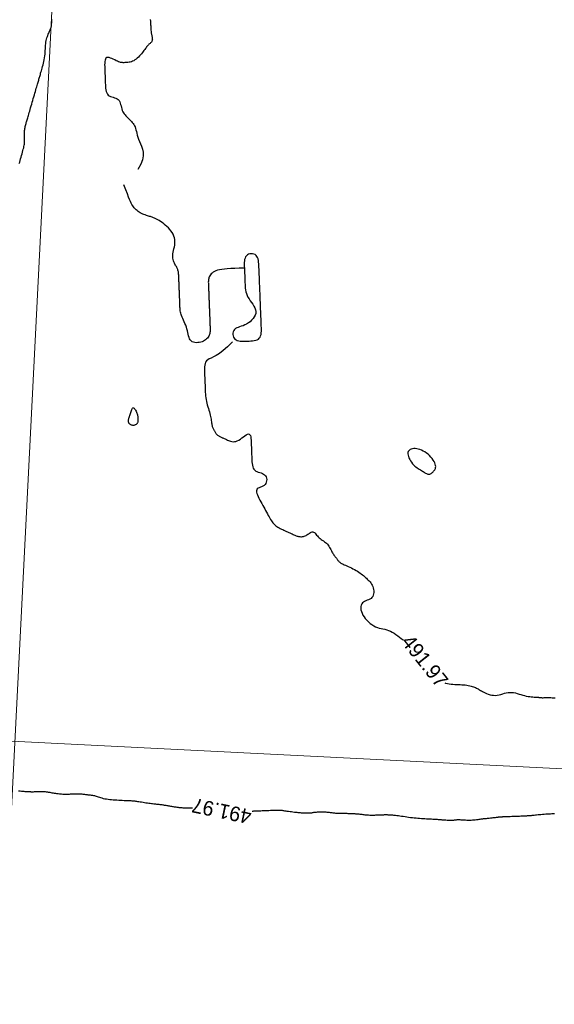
# Model space of a CAD drawing. Header units: millimetres. Extents: x 32690613 to 32693367, y 5343692 to 5344708.
# Tile 421 of 656: x 32692677 to 32692714, y 5344050 to 5344117. Entities that reach past the tile are written whole.
import ezdxf
from ezdxf.enums import TextEntityAlignment as Align

# ---------------------------------------------------------------- set-up
doc = ezdxf.new("R2010")
doc.units = ezdxf.units.MM
doc.header["$LTSCALE"] = 20
doc.layers.get('0').update_dxf_attribs({"lineweight": 18})
doc.layers.get('Defpoints').update_dxf_attribs({"color": 11, "lineweight": 18})
doc.layers.add('02-DGM_HL_492.00', color=82, linetype='Continuous')

# ---------------------------------------------------------------- blocks, each defined once
blk = doc.blocks.new('A$C78070446')
for p, q in [((4469989.147, 5343046.051), (4469922.857, 5342307.181)), ((4469470.041, 5342631.206), (4470219.624, 5342563.955))]:
    blk.add_line(p, q)

msp = doc.modelspace()

# ---------------------------------------------------------------- linework, layer by layer
at = {"layer": '02-DGM_HL_492.00', "elevation": 492, "flags": 128}
for points in [[(32692676.979, 5344107.594), (32692677.008, 5344107.693), (32692677.038, 5344107.798), (32692677.069, 5344107.906), (32692677.102, 5344108.019), (32692677.135, 5344108.133), (32692677.168, 5344108.248), (32692677.199, 5344108.361), (32692677.229, 5344108.471), (32692677.256, 5344108.576), (32692677.28, 5344108.674), (32692677.3, 5344108.763), (32692677.315, 5344108.842), (32692677.326, 5344108.913), (32692677.334, 5344108.977), (32692677.338, 5344109.036), (32692677.34, 5344109.092), (32692677.34, 5344109.148), (32692677.338, 5344109.205), (32692677.336, 5344109.265), (32692677.334, 5344109.33), (32692677.331, 5344109.399), (32692677.329, 5344109.471), (32692677.328, 5344109.546), (32692677.329, 5344109.622), (32692677.331, 5344109.699), (32692677.335, 5344109.775), (32692677.341, 5344109.849), (32692677.35, 5344109.921), (32692677.361, 5344109.991), (32692677.374, 5344110.059), (32692677.389, 5344110.125), (32692677.406, 5344110.191), (32692677.423, 5344110.255), (32692677.441, 5344110.318), (32692677.459, 5344110.382), (32692677.478, 5344110.445), (32692677.496, 5344110.51), (32692677.516, 5344110.576), (32692677.536, 5344110.645), (32692677.557, 5344110.719), (32692677.58, 5344110.797), (32692677.604, 5344110.881), (32692677.631, 5344110.972), (32692677.659, 5344111.071), (32692677.69, 5344111.176), (32692677.722, 5344111.288), (32692677.756, 5344111.405), (32692677.791, 5344111.525), (32692677.827, 5344111.648), (32692677.864, 5344111.774), (32692677.9, 5344111.9), (32692677.937, 5344112.026), (32692677.973, 5344112.152), (32692678.009, 5344112.275), (32692678.044, 5344112.396), (32692678.078, 5344112.512), (32692678.11, 5344112.624), (32692678.141, 5344112.729), (32692678.17, 5344112.828), (32692678.196, 5344112.919), (32692678.221, 5344113.003), (32692678.243, 5344113.082), (32692678.265, 5344113.155), (32692678.285, 5344113.224), (32692678.304, 5344113.291), (32692678.323, 5344113.355), (32692678.341, 5344113.418), (32692678.36, 5344113.482), (32692678.378, 5344113.546), (32692678.398, 5344113.613), (32692678.418, 5344113.682), (32692678.439, 5344113.755), (32692678.462, 5344113.834), (32692678.486, 5344113.918), (32692678.513, 5344114.009), (32692678.541, 5344114.108), (32692678.571, 5344114.213), (32692678.602, 5344114.325), (32692678.631, 5344114.441), (32692678.66, 5344114.561), (32692678.686, 5344114.684), (32692678.708, 5344114.809), (32692678.727, 5344114.935), (32692678.74, 5344115.06), (32692678.75, 5344115.185), (32692678.757, 5344115.308), (32692678.763, 5344115.43), (32692678.769, 5344115.548), (32692678.777, 5344115.664), (32692678.787, 5344115.775), (32692678.801, 5344115.883), (32692678.82, 5344115.985), (32692678.844, 5344116.082), (32692678.871, 5344116.175), (32692678.901, 5344116.262), (32692678.932, 5344116.344), (32692678.964, 5344116.421), (32692678.995, 5344116.492), (32692679.025, 5344116.559), (32692679.052, 5344116.62), (32692679.077, 5344116.677), (32692679.1, 5344116.73), (32692679.12, 5344116.781), (32692679.138, 5344116.831), (32692679.153, 5344116.88), (32692679.165, 5344116.93), (32692679.175, 5344116.982), (32692679.182, 5344117.035), (32692679.187, 5344117.091), (32692679.191, 5344117.149), (32692679.194, 5344117.208), (32692679.197, 5344117.269), (32692679.2, 5344117.33), (32692679.205, 5344117.393), (32692679.212, 5344117.456)], [(32692685.912, 5344117.436), (32692685.924, 5344117.404), (32692685.933, 5344117.37), (32692685.939, 5344117.333), (32692685.944, 5344117.292), (32692685.947, 5344117.246), (32692685.95, 5344117.194), (32692685.952, 5344117.135), (32692685.955, 5344117.069), (32692685.958, 5344116.997), (32692685.961, 5344116.921), (32692685.965, 5344116.844), (32692685.97, 5344116.766), (32692685.975, 5344116.69), (32692685.981, 5344116.619), (32692685.989, 5344116.553), (32692685.997, 5344116.494), (32692686.006, 5344116.442), (32692686.015, 5344116.396), (32692686.024, 5344116.354), (32692686.033, 5344116.316), (32692686.042, 5344116.279), (32692686.05, 5344116.244), (32692686.058, 5344116.208), (32692686.064, 5344116.171), (32692686.068, 5344116.133), (32692686.07, 5344116.095), (32692686.069, 5344116.057), (32692686.065, 5344116.02), (32692686.057, 5344115.983), (32692686.044, 5344115.948), (32692686.027, 5344115.915), (32692686.005, 5344115.884), (32692685.979, 5344115.854), (32692685.948, 5344115.825), (32692685.914, 5344115.796), (32692685.877, 5344115.765), (32692685.839, 5344115.732), (32692685.8, 5344115.695), (32692685.76, 5344115.654), (32692685.72, 5344115.608), (32692685.679, 5344115.558), (32692685.638, 5344115.502), (32692685.594, 5344115.443), (32692685.548, 5344115.379), (32692685.499, 5344115.312), (32692685.447, 5344115.241), (32692685.389, 5344115.167), (32692685.327, 5344115.091), (32692685.261, 5344115.013), (32692685.19, 5344114.936), (32692685.116, 5344114.861), (32692685.04, 5344114.79), (32692684.961, 5344114.724), (32692684.881, 5344114.666), (32692684.799, 5344114.616), (32692684.718, 5344114.576), (32692684.636, 5344114.545), (32692684.556, 5344114.522), (32692684.477, 5344114.506), (32692684.401, 5344114.495), (32692684.328, 5344114.488), (32692684.258, 5344114.484), (32692684.193, 5344114.481), (32692684.133, 5344114.479), (32692684.076, 5344114.478), (32692684.02, 5344114.48), (32692683.964, 5344114.486), (32692683.904, 5344114.497), (32692683.84, 5344114.514), (32692683.769, 5344114.539), (32692683.689, 5344114.573), (32692683.599, 5344114.615), (32692683.502, 5344114.663), (32692683.401, 5344114.713), (32692683.3, 5344114.759), (32692683.201, 5344114.797), (32692683.109, 5344114.824), (32692683.026, 5344114.833), (32692682.957, 5344114.822), (32692682.903, 5344114.787), (32692682.864, 5344114.729), (32692682.837, 5344114.652), (32692682.821, 5344114.56), (32692682.813, 5344114.454), (32692682.811, 5344114.339), (32692682.814, 5344114.218), (32692682.818, 5344114.094), (32692682.823, 5344113.969), (32692682.828, 5344113.844), (32692682.833, 5344113.719), (32692682.838, 5344113.594), (32692682.843, 5344113.469), (32692682.848, 5344113.344), (32692682.852, 5344113.219), (32692682.857, 5344113.095), (32692682.863, 5344112.97), (32692682.87, 5344112.847), (32692682.88, 5344112.729), (32692682.897, 5344112.617), (32692682.921, 5344112.512), (32692682.954, 5344112.418), (32692682.999, 5344112.336), (32692683.056, 5344112.268), (32692683.128, 5344112.216), (32692683.211, 5344112.175), (32692683.302, 5344112.143), (32692683.396, 5344112.115), (32692683.49, 5344112.087), (32692683.581, 5344112.054), (32692683.664, 5344112.014), (32692683.736, 5344111.961), (32692683.793, 5344111.894), (32692683.839, 5344111.813), (32692683.875, 5344111.722), (32692683.905, 5344111.624), (32692683.931, 5344111.522), (32692683.956, 5344111.419), (32692683.983, 5344111.318), (32692684.015, 5344111.222), (32692684.053, 5344111.133), (32692684.098, 5344111.052), (32692684.149, 5344110.976), (32692684.204, 5344110.906), (32692684.263, 5344110.84), (32692684.325, 5344110.776), (32692684.389, 5344110.715), (32692684.454, 5344110.655), (32692684.519, 5344110.595), (32692684.582, 5344110.534), (32692684.644, 5344110.47), (32692684.703, 5344110.404), (32692684.759, 5344110.334), (32692684.809, 5344110.258), (32692684.854, 5344110.177), (32692684.893, 5344110.088), (32692684.925, 5344109.992), (32692684.952, 5344109.887), (32692684.977, 5344109.775), (32692685.004, 5344109.655), (32692685.035, 5344109.527), (32692685.073, 5344109.392), (32692685.121, 5344109.249), (32692685.182, 5344109.099), (32692685.256, 5344108.941), (32692685.333, 5344108.77), (32692685.398, 5344108.581), (32692685.44, 5344108.369), (32692685.443, 5344108.128), (32692685.395, 5344107.852), (32692685.282, 5344107.537), (32692685.09, 5344107.177)], [(32692692.358, 5344100.456), (32692692.006, 5344100.442), (32692691.697, 5344100.429), (32692691.427, 5344100.415), (32692691.193, 5344100.4), (32692690.989, 5344100.382), (32692690.814, 5344100.36), (32692690.662, 5344100.334), (32692690.529, 5344100.301), (32692690.413, 5344100.261), (32692690.312, 5344100.216), (32692690.225, 5344100.164), (32692690.151, 5344100.109), (32692690.089, 5344100.05), (32692690.037, 5344099.989), (32692689.996, 5344099.926), (32692689.963, 5344099.862), (32692689.938, 5344099.798), (32692689.919, 5344099.735), (32692689.907, 5344099.672), (32692689.9, 5344099.609), (32692689.896, 5344099.547), (32692689.895, 5344099.484), (32692689.897, 5344099.421), (32692689.899, 5344099.359), (32692689.901, 5344099.297), (32692689.904, 5344099.234), (32692689.906, 5344099.172), (32692689.909, 5344099.109), (32692689.911, 5344099.047), (32692689.914, 5344098.984), (32692689.916, 5344098.922), (32692689.919, 5344098.859), (32692689.921, 5344098.797), (32692689.923, 5344098.734), (32692689.926, 5344098.672), (32692689.928, 5344098.61), (32692689.931, 5344098.547), (32692689.933, 5344098.485), (32692689.936, 5344098.422), (32692689.938, 5344098.36), (32692689.94, 5344098.297), (32692689.943, 5344098.235), (32692689.945, 5344098.172), (32692689.948, 5344098.11), (32692689.95, 5344098.047), (32692689.953, 5344097.985), (32692689.955, 5344097.923), (32692689.958, 5344097.86), (32692689.96, 5344097.798), (32692689.962, 5344097.735), (32692689.965, 5344097.673), (32692689.967, 5344097.61), (32692689.97, 5344097.548), (32692689.972, 5344097.485), (32692689.975, 5344097.423), (32692689.977, 5344097.361), (32692689.98, 5344097.298), (32692689.982, 5344097.236), (32692689.984, 5344097.173), (32692689.987, 5344097.111), (32692689.989, 5344097.048), (32692689.992, 5344096.986), (32692689.994, 5344096.923), (32692689.997, 5344096.861), (32692689.999, 5344096.798), (32692690.001, 5344096.736), (32692690.004, 5344096.674), (32692690.006, 5344096.611), (32692690.009, 5344096.549), (32692690.011, 5344096.486), (32692690.014, 5344096.424), (32692690.016, 5344096.361), (32692690.018, 5344096.299), (32692690.02, 5344096.236), (32692690.019, 5344096.174), (32692690.015, 5344096.111), (32692690.008, 5344096.048), (32692689.996, 5344095.985), (32692689.977, 5344095.922), (32692689.952, 5344095.858), (32692689.92, 5344095.795), (32692689.879, 5344095.732), (32692689.831, 5344095.67), (32692689.774, 5344095.612), (32692689.71, 5344095.557), (32692689.638, 5344095.506), (32692689.557, 5344095.461), (32692689.469, 5344095.423), (32692689.373, 5344095.392), (32692689.272, 5344095.369), (32692689.168, 5344095.357), (32692689.065, 5344095.355), (32692688.966, 5344095.365), (32692688.872, 5344095.387), (32692688.788, 5344095.424), (32692688.716, 5344095.477), (32692688.658, 5344095.544), (32692688.613, 5344095.626), (32692688.576, 5344095.72), (32692688.546, 5344095.824), (32692688.52, 5344095.936), (32692688.494, 5344096.054), (32692688.467, 5344096.176), (32692688.434, 5344096.299), (32692688.394, 5344096.423), (32692688.349, 5344096.545), (32692688.299, 5344096.665), (32692688.248, 5344096.782), (32692688.197, 5344096.895), (32692688.148, 5344097.004), (32692688.104, 5344097.106), (32692688.065, 5344097.202), (32692688.034, 5344097.291), (32692688.01, 5344097.374), (32692687.992, 5344097.45), (32692687.98, 5344097.522), (32692687.971, 5344097.59), (32692687.965, 5344097.656), (32692687.962, 5344097.719), (32692687.959, 5344097.782), (32692687.957, 5344097.844), (32692687.954, 5344097.907), (32692687.952, 5344097.969), (32692687.949, 5344098.032), (32692687.947, 5344098.094), (32692687.944, 5344098.157), (32692687.942, 5344098.219), (32692687.94, 5344098.282), (32692687.937, 5344098.344), (32692687.935, 5344098.407), (32692687.932, 5344098.469), (32692687.93, 5344098.531), (32692687.927, 5344098.594), (32692687.925, 5344098.656), (32692687.922, 5344098.719), (32692687.92, 5344098.781), (32692687.918, 5344098.844), (32692687.915, 5344098.906), (32692687.913, 5344098.969), (32692687.91, 5344099.031), (32692687.908, 5344099.094), (32692687.905, 5344099.156), (32692687.903, 5344099.218), (32692687.901, 5344099.281), (32692687.898, 5344099.343), (32692687.896, 5344099.406), (32692687.893, 5344099.468), (32692687.891, 5344099.531), (32692687.888, 5344099.593), (32692687.886, 5344099.656), (32692687.883, 5344099.718), (32692687.881, 5344099.781), (32692687.878, 5344099.843), (32692687.876, 5344099.905), (32692687.872, 5344099.966), (32692687.868, 5344100.027), (32692687.862, 5344100.086), (32692687.855, 5344100.143), (32692687.846, 5344100.198), (32692687.835, 5344100.251), (32692687.821, 5344100.302), (32692687.805, 5344100.35), (32692687.786, 5344100.398), (32692687.765, 5344100.447), (32692687.741, 5344100.496), (32692687.714, 5344100.548), (32692687.684, 5344100.602), (32692687.652, 5344100.661), (32692687.617, 5344100.725), (32692687.582, 5344100.794), (32692687.547, 5344100.868), (32692687.516, 5344100.948), (32692687.489, 5344101.033), (32692687.47, 5344101.123), (32692687.459, 5344101.219), (32692687.459, 5344101.321), (32692687.472, 5344101.428), (32692687.493, 5344101.54), (32692687.52, 5344101.656), (32692687.549, 5344101.776), (32692687.577, 5344101.898), (32692687.6, 5344102.022), (32692687.615, 5344102.147), (32692687.617, 5344102.272), (32692687.604, 5344102.397), (32692687.577, 5344102.52), (32692687.536, 5344102.641), (32692687.483, 5344102.76), (32692687.418, 5344102.876), (32692687.343, 5344102.989), (32692687.257, 5344103.096), (32692687.164, 5344103.2), (32692687.062, 5344103.297), (32692686.956, 5344103.389), (32692686.847, 5344103.474), (32692686.738, 5344103.553), (32692686.631, 5344103.625), (32692686.529, 5344103.689), (32692686.434, 5344103.745), (32692686.348, 5344103.793), (32692686.274, 5344103.833), (32692686.209, 5344103.865), (32692686.152, 5344103.892), (32692686.098, 5344103.914), (32692686.047, 5344103.933), (32692685.996, 5344103.949), (32692685.942, 5344103.966), (32692685.882, 5344103.983), (32692685.815, 5344104.003), (32692685.742, 5344104.025), (32692685.663, 5344104.05), (32692685.581, 5344104.078), (32692685.497, 5344104.109), (32692685.413, 5344104.143), (32692685.329, 5344104.181), (32692685.247, 5344104.223), (32692685.169, 5344104.269), (32692685.095, 5344104.318), (32692685.024, 5344104.372), (32692684.958, 5344104.43), (32692684.895, 5344104.492), (32692684.835, 5344104.558), (32692684.78, 5344104.629), (32692684.728, 5344104.703), (32692684.679, 5344104.782), (32692684.631, 5344104.874), (32692684.578, 5344104.987), (32692684.519, 5344105.127), (32692684.448, 5344105.305), (32692684.362, 5344105.527), (32692684.257, 5344105.802), (32692684.13, 5344106.139)], [(32692691.554, 5344095.421), (32692691.215, 5344095.077), (32692690.917, 5344094.815), (32692690.657, 5344094.62), (32692690.434, 5344094.48), (32692690.244, 5344094.381), (32692690.085, 5344094.308), (32692689.955, 5344094.248), (32692689.851, 5344094.186), (32692689.771, 5344094.113), (32692689.712, 5344094.027), (32692689.672, 5344093.93), (32692689.646, 5344093.824), (32692689.632, 5344093.71), (32692689.628, 5344093.591), (32692689.629, 5344093.469), (32692689.634, 5344093.344), (32692689.638, 5344093.219), (32692689.643, 5344093.094), (32692689.648, 5344092.969), (32692689.653, 5344092.844), (32692689.658, 5344092.72), (32692689.663, 5344092.595), (32692689.668, 5344092.47), (32692689.673, 5344092.345), (32692689.678, 5344092.22), (32692689.683, 5344092.095), (32692689.69, 5344091.97), (32692689.699, 5344091.845), (32692689.711, 5344091.721), (32692689.725, 5344091.596), (32692689.744, 5344091.472), (32692689.767, 5344091.348), (32692689.795, 5344091.224), (32692689.827, 5344091.101), (32692689.862, 5344090.979), (32692689.897, 5344090.859), (32692689.933, 5344090.742), (32692689.967, 5344090.628), (32692689.999, 5344090.518), (32692690.026, 5344090.413), (32692690.048, 5344090.312), (32692690.066, 5344090.216), (32692690.081, 5344090.126), (32692690.093, 5344090.04), (32692690.103, 5344089.96), (32692690.113, 5344089.884), (32692690.124, 5344089.814), (32692690.135, 5344089.75), (32692690.149, 5344089.69), (32692690.166, 5344089.635), (32692690.183, 5344089.585), (32692690.203, 5344089.537), (32692690.223, 5344089.492), (32692690.245, 5344089.449), (32692690.267, 5344089.408), (32692690.289, 5344089.367), (32692690.312, 5344089.326), (32692690.335, 5344089.285), (32692690.358, 5344089.246), (32692690.383, 5344089.207), (32692690.408, 5344089.17), (32692690.435, 5344089.134), (32692690.464, 5344089.1), (32692690.496, 5344089.069), (32692690.529, 5344089.04), (32692690.565, 5344089.014), (32692690.603, 5344088.99), (32692690.642, 5344088.967), (32692690.683, 5344088.946), (32692690.724, 5344088.925), (32692690.766, 5344088.906), (32692690.809, 5344088.887), (32692690.851, 5344088.867), (32692690.894, 5344088.848), (32692690.939, 5344088.828), (32692690.985, 5344088.807), (32692691.035, 5344088.784), (32692691.087, 5344088.761), (32692691.144, 5344088.735), (32692691.205, 5344088.707), (32692691.271, 5344088.678), (32692691.343, 5344088.649), (32692691.419, 5344088.623), (32692691.501, 5344088.604), (32692691.587, 5344088.594), (32692691.678, 5344088.597), (32692691.774, 5344088.614), (32692691.874, 5344088.65), (32692691.978, 5344088.705), (32692692.085, 5344088.775), (32692692.191, 5344088.852), (32692692.294, 5344088.931), (32692692.392, 5344089.004), (32692692.483, 5344089.065), (32692692.565, 5344089.107), (32692692.634, 5344089.125), (32692692.69, 5344089.112), (32692692.732, 5344089.071), (32692692.765, 5344089.007), (32692692.788, 5344088.922), (32692692.804, 5344088.822), (32692692.814, 5344088.709), (32692692.821, 5344088.589), (32692692.827, 5344088.465), (32692692.831, 5344088.34), (32692692.836, 5344088.215), (32692692.841, 5344088.09), (32692692.846, 5344087.965), (32692692.851, 5344087.84), (32692692.856, 5344087.716), (32692692.861, 5344087.591), (32692692.866, 5344087.466), (32692692.871, 5344087.341), (32692692.878, 5344087.219), (32692692.889, 5344087.1), (32692692.905, 5344086.988), (32692692.929, 5344086.883), (32692692.962, 5344086.789), (32692693.007, 5344086.707), (32692693.065, 5344086.64), (32692693.136, 5344086.587), (32692693.219, 5344086.547), (32692693.31, 5344086.514), (32692693.404, 5344086.486), (32692693.499, 5344086.458), (32692693.589, 5344086.425), (32692693.672, 5344086.385), (32692693.744, 5344086.332), (32692693.801, 5344086.265), (32692693.843, 5344086.185), (32692693.87, 5344086.097), (32692693.882, 5344086.004), (32692693.878, 5344085.911), (32692693.858, 5344085.821), (32692693.822, 5344085.738), (32692693.77, 5344085.666), (32692693.703, 5344085.608), (32692693.624, 5344085.562), (32692693.539, 5344085.522), (32692693.454, 5344085.487), (32692693.372, 5344085.452), (32692693.299, 5344085.413), (32692693.24, 5344085.367), (32692693.2, 5344085.31), (32692693.183, 5344085.24), (32692693.186, 5344085.156), (32692693.208, 5344085.062), (32692693.245, 5344084.958), (32692693.294, 5344084.847), (32692693.352, 5344084.73), (32692693.415, 5344084.61), (32692693.482, 5344084.488), (32692693.55, 5344084.365), (32692693.617, 5344084.243), (32692693.683, 5344084.123), (32692693.748, 5344084.004), (32692693.812, 5344083.889), (32692693.874, 5344083.776), (32692693.934, 5344083.667), (32692693.991, 5344083.562), (32692694.046, 5344083.463), (32692694.099, 5344083.368), (32692694.151, 5344083.279), (32692694.203, 5344083.195), (32692694.257, 5344083.117), (32692694.312, 5344083.043), (32692694.371, 5344082.975), (32692694.433, 5344082.912), (32692694.501, 5344082.855), (32692694.572, 5344082.802), (32692694.648, 5344082.754), (32692694.726, 5344082.708), (32692694.807, 5344082.666), (32692694.89, 5344082.625), (32692694.974, 5344082.586), (32692695.059, 5344082.548), (32692695.144, 5344082.509), (32692695.228, 5344082.471), (32692695.311, 5344082.434), (32692695.392, 5344082.397), (32692695.47, 5344082.362), (32692695.545, 5344082.328), (32692695.616, 5344082.296), (32692695.682, 5344082.266), (32692695.743, 5344082.239), (32692695.8, 5344082.213), (32692695.853, 5344082.191), (32692695.904, 5344082.171), (32692695.954, 5344082.153), (32692696.003, 5344082.138), (32692696.053, 5344082.126), (32692696.105, 5344082.116), (32692696.158, 5344082.109), (32692696.214, 5344082.105), (32692696.272, 5344082.106), (32692696.331, 5344082.111), (32692696.391, 5344082.121), (32692696.452, 5344082.137), (32692696.513, 5344082.16), (32692696.574, 5344082.19), (32692696.635, 5344082.227), (32692696.696, 5344082.268), (32692696.756, 5344082.311), (32692696.815, 5344082.352), (32692696.873, 5344082.388), (32692696.929, 5344082.415), (32692696.984, 5344082.43), (32692697.038, 5344082.43), (32692697.089, 5344082.413), (32692697.14, 5344082.381), (32692697.19, 5344082.336), (32692697.241, 5344082.282), (32692697.294, 5344082.221), (32692697.349, 5344082.157), (32692697.408, 5344082.092), (32692697.47, 5344082.03), (32692697.537, 5344081.973), (32692697.608, 5344081.919), (32692697.681, 5344081.868), (32692697.755, 5344081.817), (32692697.828, 5344081.766), (32692697.899, 5344081.713), (32692697.967, 5344081.656), (32692698.029, 5344081.593), (32692698.086, 5344081.525), (32692698.138, 5344081.451), (32692698.184, 5344081.375), (32692698.227, 5344081.297), (32692698.266, 5344081.22), (32692698.303, 5344081.145), (32692698.338, 5344081.074), (32692698.372, 5344081.009), (32692698.405, 5344080.952), (32692698.438, 5344080.901), (32692698.471, 5344080.855), (32692698.503, 5344080.814), (32692698.534, 5344080.777), (32692698.564, 5344080.741), (32692698.593, 5344080.706), (32692698.621, 5344080.671), (32692698.648, 5344080.635), (32692698.674, 5344080.599), (32692698.7, 5344080.561), (32692698.726, 5344080.524), (32692698.753, 5344080.488), (32692698.78, 5344080.453), (32692698.81, 5344080.419), (32692698.841, 5344080.388), (32692698.875, 5344080.359), (32692698.912, 5344080.332), (32692698.954, 5344080.306), (32692699.002, 5344080.28), (32692699.056, 5344080.252), (32692699.117, 5344080.223), (32692699.187, 5344080.191), (32692699.267, 5344080.155), (32692699.357, 5344080.114), (32692699.455, 5344080.069), (32692699.559, 5344080.02), (32692699.667, 5344079.969), (32692699.776, 5344079.914), (32692699.885, 5344079.858), (32692699.99, 5344079.8), (32692700.089, 5344079.742), (32692700.182, 5344079.683), (32692700.267, 5344079.624), (32692700.347, 5344079.564), (32692700.422, 5344079.505), (32692700.493, 5344079.445), (32692700.561, 5344079.385), (32692700.627, 5344079.325), (32692700.692, 5344079.265), (32692700.756, 5344079.205), (32692700.82, 5344079.144), (32692700.882, 5344079.08), (32692700.941, 5344079.014), (32692700.997, 5344078.944), (32692701.047, 5344078.868), (32692701.092, 5344078.787), (32692701.131, 5344078.698), (32692701.162, 5344078.602), (32692701.184, 5344078.501), (32692701.197, 5344078.398), (32692701.199, 5344078.294), (32692701.189, 5344078.195), (32692701.166, 5344078.102), (32692701.129, 5344078.018), (32692701.077, 5344077.946), (32692701.009, 5344077.888), (32692700.93, 5344077.841), (32692700.842, 5344077.802), (32692700.75, 5344077.766), (32692700.658, 5344077.731), (32692700.571, 5344077.691), (32692700.491, 5344077.645), (32692700.424, 5344077.587), (32692700.372, 5344077.515), (32692700.336, 5344077.429), (32692700.316, 5344077.333), (32692700.313, 5344077.228), (32692700.325, 5344077.115), (32692700.353, 5344076.997), (32692700.397, 5344076.876), (32692700.456, 5344076.754), (32692700.531, 5344076.632), (32692700.619, 5344076.513), (32692700.719, 5344076.398), (32692700.829, 5344076.289), (32692700.946, 5344076.188), (32692701.068, 5344076.098), (32692701.194, 5344076.019), (32692701.321, 5344075.954), (32692701.449, 5344075.903), (32692701.575, 5344075.865), (32692701.701, 5344075.834), (32692701.828, 5344075.807), (32692701.954, 5344075.78), (32692702.08, 5344075.749), (32692702.207, 5344075.71), (32692702.334, 5344075.66), (32692702.461, 5344075.595), (32692702.589, 5344075.518), (32692702.715, 5344075.431), (32692702.84, 5344075.339), (32692702.962, 5344075.244), (32692703.081, 5344075.149), (32692703.196, 5344075.059), (32692703.209, 5344075.049)], [(32692706.043, 5344072.129), (32692706.103, 5344072.112), (32692706.227, 5344072.083), (32692706.352, 5344072.06), (32692706.478, 5344072.041), (32692706.604, 5344072.027), (32692706.729, 5344072.018), (32692706.852, 5344072.011), (32692706.975, 5344072.007), (32692707.095, 5344072.002), (32692707.213, 5344071.997), (32692707.328, 5344071.991), (32692707.44, 5344071.981), (32692707.548, 5344071.968), (32692707.651, 5344071.951), (32692707.75, 5344071.931), (32692707.844, 5344071.908), (32692707.932, 5344071.884), (32692708.013, 5344071.857), (32692708.088, 5344071.829), (32692708.155, 5344071.801), (32692708.216, 5344071.772), (32692708.27, 5344071.742), (32692708.322, 5344071.711), (32692708.374, 5344071.679), (32692708.427, 5344071.645), (32692708.486, 5344071.608), (32692708.55, 5344071.569), (32692708.625, 5344071.527), (32692708.71, 5344071.482), (32692708.806, 5344071.436), (32692708.911, 5344071.391), (32692709.023, 5344071.35), (32692709.14, 5344071.315), (32692709.262, 5344071.288), (32692709.386, 5344071.272), (32692709.511, 5344071.27), (32692709.635, 5344071.282), (32692709.759, 5344071.306), (32692709.883, 5344071.337), (32692710.007, 5344071.373), (32692710.131, 5344071.408), (32692710.255, 5344071.44), (32692710.379, 5344071.463), (32692710.503, 5344071.475), (32692710.628, 5344071.473), (32692710.754, 5344071.458), (32692710.88, 5344071.432), (32692711.005, 5344071.4), (32692711.13, 5344071.362), (32692711.254, 5344071.323), (32692711.378, 5344071.286), (32692711.5, 5344071.251), (32692711.621, 5344071.223), (32692711.738, 5344071.201), (32692711.851, 5344071.183), (32692711.959, 5344071.17), (32692712.059, 5344071.161), (32692712.15, 5344071.154), (32692712.231, 5344071.149), (32692712.3, 5344071.146), (32692712.356, 5344071.143), (32692712.401, 5344071.14), (32692712.436, 5344071.138), (32692712.463, 5344071.135), (32692712.484, 5344071.133), (32692712.5, 5344071.131), (32692712.514, 5344071.129), (32692712.526, 5344071.127), (32692712.54, 5344071.124), (32692712.555, 5344071.121), (32692712.574, 5344071.119), (32692712.598, 5344071.116), (32692712.628, 5344071.114), (32692712.666, 5344071.112), (32692712.712, 5344071.111), (32692712.769, 5344071.111), (32692712.837, 5344071.112), (32692712.915, 5344071.113), (32692713.001, 5344071.114), (32692713.094, 5344071.115), (32692713.191, 5344071.115), (32692713.29, 5344071.113), (32692713.391, 5344071.11), (32692713.491, 5344071.104), (32692713.588, 5344071.096)], [(32692688.803, 5344063.571), (32692688.792, 5344063.57), (32692688.732, 5344063.567), (32692688.667, 5344063.566), (32692688.598, 5344063.565), (32692688.525, 5344063.565), (32692688.451, 5344063.567), (32692688.377, 5344063.568), (32692688.305, 5344063.571), (32692688.235, 5344063.573), (32692688.17, 5344063.576), (32692688.11, 5344063.58), (32692688.054, 5344063.583), (32692688.003, 5344063.587), (32692687.953, 5344063.592), (32692687.905, 5344063.597), (32692687.857, 5344063.603), (32692687.808, 5344063.609), (32692687.757, 5344063.617), (32692687.702, 5344063.625), (32692687.645, 5344063.634), (32692687.585, 5344063.644), (32692687.523, 5344063.654), (32692687.46, 5344063.665), (32692687.397, 5344063.676), (32692687.333, 5344063.687), (32692687.27, 5344063.698), (32692687.207, 5344063.708), (32692687.146, 5344063.719), (32692687.085, 5344063.729), (32692687.026, 5344063.739), (32692686.968, 5344063.749), (32692686.911, 5344063.758), (32692686.856, 5344063.767), (32692686.802, 5344063.774), (32692686.749, 5344063.782), (32692686.698, 5344063.788), (32692686.646, 5344063.795), (32692686.594, 5344063.801), (32692686.541, 5344063.807), (32692686.486, 5344063.813), (32692686.428, 5344063.819), (32692686.367, 5344063.825), (32692686.302, 5344063.832), (32692686.233, 5344063.839), (32692686.161, 5344063.847), (32692686.084, 5344063.856), (32692686.002, 5344063.865), (32692685.917, 5344063.876), (32692685.827, 5344063.888), (32692685.733, 5344063.901), (32692685.634, 5344063.916), (32692685.534, 5344063.931), (32692685.433, 5344063.948), (32692685.334, 5344063.964), (32692685.239, 5344063.979), (32692685.151, 5344063.994), (32692685.071, 5344064.007), (32692685.002, 5344064.019), (32692684.945, 5344064.028), (32692684.898, 5344064.035), (32692684.856, 5344064.04), (32692684.817, 5344064.044), (32692684.778, 5344064.047), (32692684.735, 5344064.05), (32692684.684, 5344064.053), (32692684.622, 5344064.055), (32692684.547, 5344064.059), (32692684.459, 5344064.063), (32692684.361, 5344064.067), (32692684.253, 5344064.072), (32692684.139, 5344064.077), (32692684.019, 5344064.083), (32692683.896, 5344064.089), (32692683.771, 5344064.096), (32692683.646, 5344064.102), (32692683.521, 5344064.11), (32692683.398, 5344064.118), (32692683.278, 5344064.128), (32692683.16, 5344064.14), (32692683.046, 5344064.154), (32692682.937, 5344064.17), (32692682.833, 5344064.19), (32692682.735, 5344064.212), (32692682.643, 5344064.237), (32692682.557, 5344064.264), (32692682.475, 5344064.291), (32692682.398, 5344064.318), (32692682.325, 5344064.343), (32692682.257, 5344064.366), (32692682.192, 5344064.386), (32692682.13, 5344064.402), (32692682.071, 5344064.415), (32692682.014, 5344064.425), (32692681.959, 5344064.433), (32692681.905, 5344064.439), (32692681.852, 5344064.444), (32692681.798, 5344064.449), (32692681.744, 5344064.455), (32692681.688, 5344064.461), (32692681.632, 5344064.468), (32692681.575, 5344064.476), (32692681.516, 5344064.484), (32692681.457, 5344064.492), (32692681.396, 5344064.5), (32692681.335, 5344064.507), (32692681.272, 5344064.514), (32692681.209, 5344064.519), (32692681.145, 5344064.523), (32692681.081, 5344064.527), (32692681.017, 5344064.529), (32692680.953, 5344064.53), (32692680.888, 5344064.53), (32692680.825, 5344064.53), (32692680.762, 5344064.528), (32692680.701, 5344064.525), (32692680.64, 5344064.522), (32692680.579, 5344064.518), (32692680.519, 5344064.514), (32692680.459, 5344064.51), (32692680.398, 5344064.507), (32692680.337, 5344064.504), (32692680.275, 5344064.501), (32692680.212, 5344064.5), (32692680.147, 5344064.5), (32692680.081, 5344064.5), (32692680.014, 5344064.503), (32692679.944, 5344064.506), (32692679.871, 5344064.511), (32692679.797, 5344064.518), (32692679.719, 5344064.526), (32692679.638, 5344064.536), (32692679.556, 5344064.547), (32692679.473, 5344064.559), (32692679.391, 5344064.572), (32692679.311, 5344064.586), (32692679.234, 5344064.599), (32692679.162, 5344064.612), (32692679.095, 5344064.624), (32692679.036, 5344064.635), (32692678.981, 5344064.646), (32692678.93, 5344064.655), (32692678.88, 5344064.663), (32692678.83, 5344064.669), (32692678.777, 5344064.675), (32692678.72, 5344064.679), (32692678.656, 5344064.681), (32692678.585, 5344064.683), (32692678.509, 5344064.683), (32692678.428, 5344064.682), (32692678.346, 5344064.68), (32692678.264, 5344064.678), (32692678.185, 5344064.676), (32692678.111, 5344064.674), (32692678.044, 5344064.672), (32692677.986, 5344064.67), (32692677.936, 5344064.669), (32692677.894, 5344064.669), (32692677.857, 5344064.669), (32692677.825, 5344064.669), (32692677.797, 5344064.669), (32692677.772, 5344064.67), (32692677.748, 5344064.67), (32692677.724, 5344064.671), (32692677.7, 5344064.672), (32692677.673, 5344064.673), (32692677.643, 5344064.674), (32692677.607, 5344064.676), (32692677.566, 5344064.679), (32692677.517, 5344064.682), (32692677.459, 5344064.687), (32692677.391, 5344064.692), (32692677.314, 5344064.699), (32692677.229, 5344064.706), (32692677.136, 5344064.714), (32692677.037, 5344064.722), (32692676.933, 5344064.729)], [(32692713.543, 5344063.177), (32692713.463, 5344063.174), (32692713.373, 5344063.17), (32692713.275, 5344063.166), (32692713.171, 5344063.16), (32692713.063, 5344063.154), (32692712.953, 5344063.147), (32692712.842, 5344063.139), (32692712.731, 5344063.13), (32692712.623, 5344063.121), (32692712.519, 5344063.111), (32692712.419, 5344063.101), (32692712.326, 5344063.091), (32692712.24, 5344063.082), (32692712.162, 5344063.073), (32692712.095, 5344063.066), (32692712.038, 5344063.06), (32692711.991, 5344063.056), (32692711.952, 5344063.052), (32692711.919, 5344063.049), (32692711.893, 5344063.047), (32692711.87, 5344063.046), (32692711.85, 5344063.044), (32692711.832, 5344063.043), (32692711.813, 5344063.041), (32692711.793, 5344063.04), (32692711.769, 5344063.038), (32692711.742, 5344063.036), (32692711.709, 5344063.033), (32692711.67, 5344063.031), (32692711.622, 5344063.028), (32692711.565, 5344063.025), (32692711.497, 5344063.022), (32692711.42, 5344063.018), (32692711.335, 5344063.015), (32692711.243, 5344063.011), (32692711.146, 5344063.007), (32692711.044, 5344063.003), (32692710.94, 5344062.999), (32692710.835, 5344062.995), (32692710.729, 5344062.991), (32692710.625, 5344062.987), (32692710.524, 5344062.983), (32692710.426, 5344062.979), (32692710.334, 5344062.975), (32692710.249, 5344062.972), (32692710.172, 5344062.969), (32692710.104, 5344062.966), (32692710.047, 5344062.964), (32692709.999, 5344062.962), (32692709.96, 5344062.96), (32692709.926, 5344062.959), (32692709.899, 5344062.958), (32692709.875, 5344062.956), (32692709.853, 5344062.955), (32692709.833, 5344062.954), (32692709.813, 5344062.952), (32692709.791, 5344062.95), (32692709.767, 5344062.947), (32692709.738, 5344062.944), (32692709.705, 5344062.94), (32692709.664, 5344062.936), (32692709.616, 5344062.93), (32692709.559, 5344062.924), (32692709.492, 5344062.916), (32692709.417, 5344062.907), (32692709.336, 5344062.898), (32692709.253, 5344062.888), (32692709.169, 5344062.879), (32692709.087, 5344062.87), (32692709.01, 5344062.862), (32692708.939, 5344062.854), (32692708.877, 5344062.848), (32692708.822, 5344062.843), (32692708.772, 5344062.839), (32692708.725, 5344062.835), (32692708.679, 5344062.83), (32692708.63, 5344062.825), (32692708.578, 5344062.818), (32692708.52, 5344062.81), (32692708.453, 5344062.801), (32692708.38, 5344062.79), (32692708.3, 5344062.778), (32692708.215, 5344062.766), (32692708.126, 5344062.755), (32692708.033, 5344062.746), (32692707.938, 5344062.738), (32692707.843, 5344062.732), (32692707.747, 5344062.73), (32692707.652, 5344062.731), (32692707.559, 5344062.733), (32692707.469, 5344062.737), (32692707.383, 5344062.742), (32692707.303, 5344062.747), (32692707.228, 5344062.753), (32692707.162, 5344062.757), (32692707.103, 5344062.761), (32692707.052, 5344062.763), (32692707.007, 5344062.764), (32692706.966, 5344062.764), (32692706.93, 5344062.763), (32692706.897, 5344062.761), (32692706.865, 5344062.758), (32692706.834, 5344062.754), (32692706.802, 5344062.75), (32692706.769, 5344062.746), (32692706.733, 5344062.741), (32692706.695, 5344062.737), (32692706.652, 5344062.732), (32692706.605, 5344062.729), (32692706.552, 5344062.727), (32692706.493, 5344062.725), (32692706.428, 5344062.726), (32692706.357, 5344062.727), (32692706.283, 5344062.73), (32692706.207, 5344062.733), (32692706.133, 5344062.737), (32692706.061, 5344062.741), (32692705.994, 5344062.746), (32692705.934, 5344062.751), (32692705.882, 5344062.755), (32692705.836, 5344062.759), (32692705.794, 5344062.763), (32692705.754, 5344062.767), (32692705.713, 5344062.771), (32692705.669, 5344062.775), (32692705.619, 5344062.779), (32692705.561, 5344062.783), (32692705.493, 5344062.787), (32692705.416, 5344062.792), (32692705.33, 5344062.797), (32692705.237, 5344062.802), (32692705.137, 5344062.808), (32692705.032, 5344062.813), (32692704.922, 5344062.819), (32692704.809, 5344062.825), (32692704.693, 5344062.831), (32692704.574, 5344062.837), (32692704.454, 5344062.844), (32692704.332, 5344062.852), (32692704.208, 5344062.861), (32692704.084, 5344062.872), (32692703.959, 5344062.883), (32692703.833, 5344062.897), (32692703.708, 5344062.913), (32692703.582, 5344062.93), (32692703.458, 5344062.948), (32692703.336, 5344062.967), (32692703.216, 5344062.985), (32692703.1, 5344063.003), (32692702.986, 5344063.021), (32692702.877, 5344063.036), (32692702.772, 5344063.05), (32692702.673, 5344063.061), (32692702.579, 5344063.071), (32692702.49, 5344063.079), (32692702.406, 5344063.086), (32692702.328, 5344063.091), (32692702.256, 5344063.095), (32692702.191, 5344063.098), (32692702.131, 5344063.1), (32692702.077, 5344063.101), (32692702.028, 5344063.102), (32692701.982, 5344063.101), (32692701.94, 5344063.101), (32692701.9, 5344063.1), (32692701.861, 5344063.098), (32692701.824, 5344063.097), (32692701.786, 5344063.095), (32692701.748, 5344063.094), (32692701.708, 5344063.092), (32692701.666, 5344063.091), (32692701.62, 5344063.089), (32692701.571, 5344063.087), (32692701.517, 5344063.085), (32692701.457, 5344063.083), (32692701.392, 5344063.08), (32692701.321, 5344063.078), (32692701.246, 5344063.075), (32692701.168, 5344063.074), (32692701.088, 5344063.073), (32692701.006, 5344063.073), (32692700.924, 5344063.075), (32692700.843, 5344063.078), (32692700.764, 5344063.083), (32692700.686, 5344063.09), (32692700.61, 5344063.097), (32692700.537, 5344063.106), (32692700.465, 5344063.115), (32692700.396, 5344063.123), (32692700.33, 5344063.132), (32692700.265, 5344063.14), (32692700.204, 5344063.146), (32692700.144, 5344063.152), (32692700.087, 5344063.157), (32692700.03, 5344063.161), (32692699.974, 5344063.165), (32692699.918, 5344063.168), (32692699.862, 5344063.171), (32692699.805, 5344063.174), (32692699.747, 5344063.177), (32692699.688, 5344063.18), (32692699.628, 5344063.183), (32692699.567, 5344063.185), (32692699.505, 5344063.188), (32692699.443, 5344063.189), (32692699.381, 5344063.191), (32692699.318, 5344063.192), (32692699.256, 5344063.192), (32692699.193, 5344063.191), (32692699.131, 5344063.191), (32692699.07, 5344063.19), (32692699.008, 5344063.19), (32692698.948, 5344063.19), (32692698.888, 5344063.19), (32692698.83, 5344063.192), (32692698.772, 5344063.195), (32692698.715, 5344063.199), (32692698.658, 5344063.203), (32692698.601, 5344063.209), (32692698.544, 5344063.215), (32692698.485, 5344063.222), (32692698.425, 5344063.229), (32692698.363, 5344063.237), (32692698.299, 5344063.245), (32692698.233, 5344063.253), (32692698.165, 5344063.261), (32692698.095, 5344063.269), (32692698.023, 5344063.276), (32692697.949, 5344063.282), (32692697.874, 5344063.287), (32692697.797, 5344063.291), (32692697.719, 5344063.293), (32692697.64, 5344063.294), (32692697.562, 5344063.293), (32692697.485, 5344063.291), (32692697.409, 5344063.288), (32692697.336, 5344063.284), (32692697.267, 5344063.278), (32692697.202, 5344063.272), (32692697.143, 5344063.265), (32692697.087, 5344063.258), (32692697.036, 5344063.25), (32692696.987, 5344063.242), (32692696.941, 5344063.235), (32692696.897, 5344063.228), (32692696.853, 5344063.223), (32692696.81, 5344063.218), (32692696.766, 5344063.216), (32692696.722, 5344063.214), (32692696.675, 5344063.214), (32692696.627, 5344063.215), (32692696.576, 5344063.217), (32692696.523, 5344063.219), (32692696.466, 5344063.223), (32692696.406, 5344063.226), (32692696.341, 5344063.23), (32692696.272, 5344063.235), (32692696.198, 5344063.24), (32692696.121, 5344063.245), (32692696.04, 5344063.252), (32692695.955, 5344063.26), (32692695.865, 5344063.269), (32692695.772, 5344063.279), (32692695.676, 5344063.291), (32692695.577, 5344063.304), (32692695.479, 5344063.318), (32692695.383, 5344063.332), (32692695.291, 5344063.346), (32692695.204, 5344063.359), (32692695.126, 5344063.371), (32692695.058, 5344063.381), (32692695, 5344063.389), (32692694.953, 5344063.396), (32692694.916, 5344063.401), (32692694.885, 5344063.405), (32692694.861, 5344063.407), (32692694.841, 5344063.409), (32692694.825, 5344063.411), (32692694.81, 5344063.412), (32692694.796, 5344063.413), (32692694.781, 5344063.414), (32692694.763, 5344063.414), (32692694.74, 5344063.415), (32692694.711, 5344063.415), (32692694.675, 5344063.414), (32692694.629, 5344063.414), (32692694.573, 5344063.412), (32692694.504, 5344063.41), (32692694.425, 5344063.407), (32692694.336, 5344063.404), (32692694.239, 5344063.401), (32692694.137, 5344063.397), (32692694.029, 5344063.393), (32692693.919, 5344063.388), (32692693.806, 5344063.384), (32692693.694, 5344063.38), (32692693.584, 5344063.375), (32692693.476, 5344063.371), (32692693.373, 5344063.367), (32692693.277, 5344063.363), (32692693.188, 5344063.359), (32692693.109, 5344063.356), (32692693.04, 5344063.352), (32692692.984, 5344063.349), (32692692.938, 5344063.347), (32692692.902, 5344063.344), (32692692.892, 5344063.343)]]:
    msp.add_lwpolyline(points, dxfattribs=at)
for points in [[(32692693.141, 5344097.484), (32692693.131, 5344097.359), (32692693.094, 5344097.235), (32692693.033, 5344097.113), (32692692.952, 5344096.997), (32692692.855, 5344096.888), (32692692.746, 5344096.788), (32692692.629, 5344096.7), (32692692.508, 5344096.625), (32692692.385, 5344096.565), (32692692.264, 5344096.517), (32692692.147, 5344096.476), (32692692.035, 5344096.44), (32692691.932, 5344096.404), (32692691.838, 5344096.365), (32692691.756, 5344096.318), (32692691.688, 5344096.26), (32692691.636, 5344096.188), (32692691.6, 5344096.105), (32692691.58, 5344096.015), (32692691.576, 5344095.922), (32692691.588, 5344095.829), (32692691.614, 5344095.741), (32692691.657, 5344095.661), (32692691.714, 5344095.594), (32692691.786, 5344095.541), (32692691.871, 5344095.503), (32692691.968, 5344095.477), (32692692.074, 5344095.462), (32692692.187, 5344095.454), (32692692.306, 5344095.453), (32692692.429, 5344095.455), (32692692.553, 5344095.46), (32692692.678, 5344095.465), (32692692.8, 5344095.472), (32692692.919, 5344095.483), (32692693.031, 5344095.499), (32692693.136, 5344095.523), (32692693.23, 5344095.556), (32692693.312, 5344095.601), (32692693.379, 5344095.659), (32692693.432, 5344095.731), (32692693.47, 5344095.816), (32692693.496, 5344095.912), (32692693.511, 5344096.018), (32692693.519, 5344096.132), (32692693.52, 5344096.251), (32692693.518, 5344096.373), (32692693.513, 5344096.498), (32692693.509, 5344096.623), (32692693.504, 5344096.748), (32692693.499, 5344096.873), (32692693.494, 5344096.998), (32692693.489, 5344097.122), (32692693.484, 5344097.247), (32692693.479, 5344097.372), (32692693.474, 5344097.497), (32692693.47, 5344097.622), (32692693.465, 5344097.747), (32692693.46, 5344097.872), (32692693.455, 5344097.997), (32692693.45, 5344098.122), (32692693.445, 5344098.247), (32692693.44, 5344098.371), (32692693.435, 5344098.496), (32692693.43, 5344098.621), (32692693.426, 5344098.746), (32692693.421, 5344098.871), (32692693.416, 5344098.996), (32692693.411, 5344099.121), (32692693.406, 5344099.246), (32692693.401, 5344099.371), (32692693.396, 5344099.496), (32692693.391, 5344099.621), (32692693.387, 5344099.745), (32692693.382, 5344099.87), (32692693.377, 5344099.995), (32692693.372, 5344100.12), (32692693.367, 5344100.245), (32692693.362, 5344100.37), (32692693.357, 5344100.495), (32692693.352, 5344100.619), (32692693.345, 5344100.742), (32692693.334, 5344100.86), (32692693.318, 5344100.973), (32692693.294, 5344101.077), (32692693.26, 5344101.171), (32692693.216, 5344101.253), (32692693.158, 5344101.321), (32692693.086, 5344101.373), (32692693.004, 5344101.409), (32692692.914, 5344101.429), (32692692.82, 5344101.433), (32692692.728, 5344101.422), (32692692.639, 5344101.395), (32692692.56, 5344101.352), (32692692.492, 5344101.295), (32692692.44, 5344101.223), (32692692.402, 5344101.138), (32692692.376, 5344101.041), (32692692.36, 5344100.935), (32692692.353, 5344100.822), (32692692.351, 5344100.703), (32692692.353, 5344100.58), (32692692.358, 5344100.456), (32692692.363, 5344100.331), (32692692.368, 5344100.206), (32692692.373, 5344100.081), (32692692.378, 5344099.956), (32692692.382, 5344099.831), (32692692.387, 5344099.706), (32692692.392, 5344099.581), (32692692.397, 5344099.457), (32692692.402, 5344099.332), (32692692.409, 5344099.207), (32692692.421, 5344099.082), (32692692.437, 5344098.958), (32692692.462, 5344098.834), (32692692.497, 5344098.71), (32692692.543, 5344098.587), (32692692.603, 5344098.464), (32692692.677, 5344098.342), (32692692.761, 5344098.22), (32692692.849, 5344098.098), (32692692.934, 5344097.976), (32692693.013, 5344097.854), (32692693.077, 5344097.732), (32692693.122, 5344097.608)], [(32692685.017, 5344090.551), (32692685.038, 5344090.491), (32692685.054, 5344090.436), (32692685.065, 5344090.385), (32692685.074, 5344090.337), (32692685.08, 5344090.292), (32692685.083, 5344090.248), (32692685.086, 5344090.206), (32692685.088, 5344090.164), (32692685.089, 5344090.123), (32692685.09, 5344090.081), (32692685.09, 5344090.041), (32692685.087, 5344090.001), (32692685.082, 5344089.962), (32692685.074, 5344089.925), (32692685.061, 5344089.89), (32692685.044, 5344089.857), (32692685.022, 5344089.826), (32692684.995, 5344089.798), (32692684.964, 5344089.773), (32692684.93, 5344089.751), (32692684.893, 5344089.734), (32692684.854, 5344089.72), (32692684.813, 5344089.711), (32692684.772, 5344089.707), (32692684.73, 5344089.708), (32692684.689, 5344089.714), (32692684.649, 5344089.724), (32692684.611, 5344089.739), (32692684.575, 5344089.758), (32692684.542, 5344089.78), (32692684.513, 5344089.806), (32692684.489, 5344089.835), (32692684.469, 5344089.867), (32692684.455, 5344089.901), (32692684.444, 5344089.936), (32692684.438, 5344089.973), (32692684.435, 5344090.01), (32692684.435, 5344090.046), (32692684.439, 5344090.082), (32692684.445, 5344090.117), (32692684.453, 5344090.15), (32692684.463, 5344090.182), (32692684.475, 5344090.215), (32692684.488, 5344090.251), (32692684.503, 5344090.29), (32692684.519, 5344090.334), (32692684.536, 5344090.385), (32692684.554, 5344090.444), (32692684.573, 5344090.511), (32692684.593, 5344090.583), (32692684.614, 5344090.658), (32692684.636, 5344090.729), (32692684.66, 5344090.794), (32692684.687, 5344090.847), (32692684.716, 5344090.887), (32692684.747, 5344090.907), (32692684.782, 5344090.906), (32692684.818, 5344090.885), (32692684.855, 5344090.849), (32692684.892, 5344090.8), (32692684.928, 5344090.742), (32692684.961, 5344090.679), (32692684.991, 5344090.614)], [(32692704.52, 5344086.587), (32692704.581, 5344086.548), (32692704.639, 5344086.51), (32692704.692, 5344086.474), (32692704.742, 5344086.441), (32692704.791, 5344086.413), (32692704.837, 5344086.391), (32692704.883, 5344086.376), (32692704.929, 5344086.369), (32692704.975, 5344086.371), (32692705.021, 5344086.382), (32692705.068, 5344086.4), (32692705.114, 5344086.425), (32692705.16, 5344086.456), (32692705.204, 5344086.491), (32692705.247, 5344086.53), (32692705.288, 5344086.572), (32692705.326, 5344086.617), (32692705.361, 5344086.664), (32692705.391, 5344086.715), (32692705.413, 5344086.77), (32692705.427, 5344086.831), (32692705.431, 5344086.898), (32692705.423, 5344086.973), (32692705.402, 5344087.055), (32692705.367, 5344087.145), (32692705.317, 5344087.242), (32692705.256, 5344087.343), (32692705.183, 5344087.445), (32692705.1, 5344087.547), (32692705.009, 5344087.645), (32692704.91, 5344087.737), (32692704.805, 5344087.821), (32692704.696, 5344087.895), (32692704.583, 5344087.958), (32692704.469, 5344088.011), (32692704.355, 5344088.054), (32692704.242, 5344088.086), (32692704.133, 5344088.108), (32692704.029, 5344088.119), (32692703.932, 5344088.12), (32692703.842, 5344088.112), (32692703.762, 5344088.093), (32692703.692, 5344088.064), (32692703.633, 5344088.025), (32692703.586, 5344087.977), (32692703.553, 5344087.918), (32692703.533, 5344087.85), (32692703.528, 5344087.771), (32692703.539, 5344087.683), (32692703.565, 5344087.588), (32692703.603, 5344087.489), (32692703.651, 5344087.387), (32692703.709, 5344087.285), (32692703.774, 5344087.187), (32692703.845, 5344087.093), (32692703.92, 5344087.008), (32692703.997, 5344086.933), (32692704.075, 5344086.866), (32692704.154, 5344086.808), (32692704.232, 5344086.756), (32692704.308, 5344086.709), (32692704.383, 5344086.666), (32692704.453, 5344086.626)]]:
    msp.add_lwpolyline(points, close=True, dxfattribs=at)

# ---------------------------------------------------------------- block references
at = {"layer": 'Defpoints', "rotation": 2.237485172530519}
msp.add_blockref('A$C78070446', (28434719.524, -168960.664), dxfattribs=at)

# ---------------------------------------------------------------- texts
at = {"layer": '02-DGM_HL_492.00'}
for rotation, p in [(308.46206, (32692704.695, 5344073.616, 492)), (168.19558, (32692690.806, 5344063.367, 492))]:
    msp.add_text('491.97', height=1, rotation=rotation, dxfattribs=at).set_placement(p, align=Align.MIDDLE)

doc.saveas('drawing.dxf')
